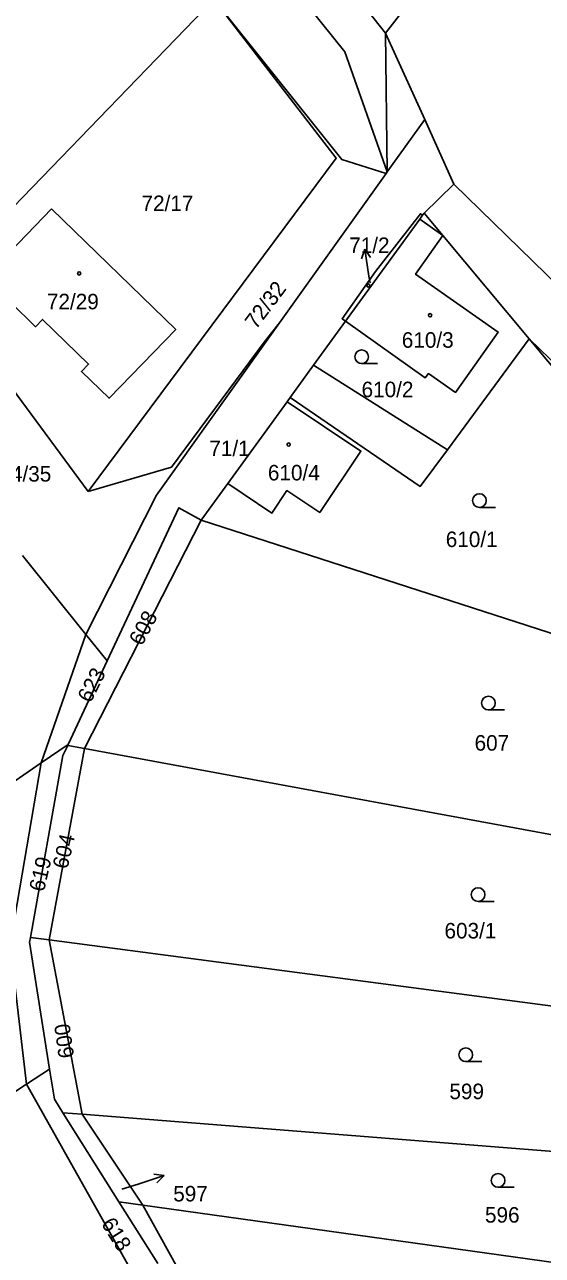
# Model space of a CAD drawing. Extents: x -724107 to -720612, y -1045267 to -1038441.
# Drawn here: x -722976.9 to -722920.2, y -1042945.9 to -1042811 of the extents above; entities that cross this region are included whole.
import ezdxf

# ---------------------------------------------------------------- set-up
doc = ezdxf.new("R2010")
doc.units = 0
for name, color, linetype in [('Hranice parcel', 7, 'Continuous'), ('Parcelní čísla', 7, 'Continuous'), ('Pop  PČ popisy', 7, 'Continuous'), ('Vnitřní kresba', 7, 'Continuous'), ('Značky budov', 7, 'Continuous'), ('Značky kultur', 7, 'Continuous')]:
    doc.layers.add(name, color=color, linetype=linetype)

msp = doc.modelspace()

# ---------------------------------------------------------------- linework, layer by layer
at = {"layer": 'Hranice parcel'}
for p, q in [((-722937.16, -1042827.15), (-722937.34, -1042811.96)), ((-722937.28, -1042827.32), (-722948.97, -1042843.69)), ((-722937.16, -1042827.15), (-722937.28, -1042827.32)), ((-722929.85, -1042828.49), (-722933.12, -1042831.67)), ((-722933.3, -1042831.91), (-722933.12, -1042831.67)), ((-722933.12, -1042831.67), (-722931.06, -1042834.13)), ((-722921.6, -1042845.44), (-722931.06, -1042834.13)), ((-722921.6, -1042845.44), (-722909.5, -1042857.26)), ((-722954.65, -1042861.31), (-722948.14, -1042852.36)), ((-722947.81, -1042851.9), (-722948.14, -1042852.36)), ((-722954.65, -1042861.31), (-722957.57, -1042865.34)), ((-722957.57, -1042865.34), (-722970.35, -1042890.34)), ((-722914.46, -1042879.26), (-722957.57, -1042865.34)), ((-722977.15, -1042869.19), (-722970.2, -1042877.85)), ((-722970.2, -1042877.85), (-722975.11, -1042891.93)), ((-722967.87, -1042880.75), (-722970.2, -1042877.85)), ((-722967.87, -1042880.75), (-722972.16, -1042889.9)), ((-722972.16, -1042889.9), (-722975.11, -1042891.93)), ((-722974.24, -1042911.32), (-722970.35, -1042890.34)), ((-722972.16, -1042889.9), (-722972.2, -1042890.01)), ((-722970.35, -1042890.34), (-722972.2, -1042890.01)), ((-722970.35, -1042890.34), (-722894.48, -1042904.34)), ((-723005.36, -1042912.67), (-722975.11, -1042891.93)), ((-722974.24, -1042911.32), (-722976.29, -1042911.05)), ((-722974.24, -1042911.32), (-722970.62, -1042930.43)), ((-722894.82, -1042921.79), (-722974.24, -1042911.32)), ((-722974.18, -1042925.47), (-722976.7, -1042927.12)), ((-722993.36, -1042938.06), (-722976.7, -1042927.12)), ((-722976.7, -1042927.12), (-722964.78, -1042948.38)), ((-722972.72, -1042930.26), (-722966.59, -1042940.01)), ((-722970.62, -1042930.43), (-722972.72, -1042930.26)), ((-722891.71, -1042936.65), (-722970.62, -1042930.43)), ((-722970.62, -1042930.43), (-722963.98, -1042940.37)), ((-722963.98, -1042940.37), (-722966.59, -1042940.01)), ((-722966.59, -1042940.01), (-722962.33, -1042946.77)), ((-722892.25, -1042950.4), (-722963.98, -1042940.37)), ((-722963.98, -1042940.37), (-722955.95, -1042954.81))]:
    msp.add_line(p, q, dxfattribs=at)
for points in [[(-723144.12, -1042553.98), (-723118.34, -1042585.2), (-723086.65, -1042624.83), (-723066.46, -1042650.43), (-723039.88, -1042683.34), (-723014.05, -1042715.66), (-722976.35, -1042762.64), (-722937.34, -1042811.96)], [(-723148.19, -1042556.33), (-723122.67, -1042588.56), (-723090.95, -1042628.16), (-723070.53, -1042653.76), (-723043.99, -1042686.69), (-723017.98, -1042718.84), (-722980.48, -1042765.97), (-722941.81, -1042813.99), (-722937.16, -1042827.15)], [(-722899.6, -1042738.39), (-722896.06, -1042750.49), (-722898.72, -1042770.39), (-722916.25, -1042784.78), (-722934.54, -1042808.32), (-722937.34, -1042811.96)], [(-722929.85, -1042828.49), (-722905.33, -1042852.38), (-722886.91, -1042862.45), (-722841.27, -1042820.22), (-722819.86, -1042799.22), (-722805.45, -1042784.48), (-722785.45, -1042762.32), (-722777.11, -1042762.53)], [(-722969.94, -1042862.19), (-722986.6, -1042839.69), (-722956.19, -1042808.22)], [(-722969.94, -1042862.19), (-722942.76, -1042825.65), (-722956.19, -1042808.22)], [(-722956.19, -1042808.22), (-722942.15, -1042825.79), (-722937.28, -1042827.32)], [(-722937.34, -1042811.96), (-722933.06, -1042821.41), (-722929.85, -1042828.49)], [(-722973.98, -1042831.2), (-722960.35, -1042844.44), (-722967.67, -1042851.97), (-722970.7, -1042849.03), (-722969.91, -1042848.22), (-722974.95, -1042843.33), (-722975.74, -1042844.13), (-722981.26, -1042838.75), (-722973.98, -1042831.2)], [(-722941.75, -1042843.52), (-722942.11, -1042843.26), (-722938.44, -1042838.07), (-722933.53, -1042831.75), (-722933.3, -1042831.91)], [(-722941.75, -1042843.52), (-722933.61, -1042832.35), (-722933.3, -1042831.91)], [(-722931.06, -1042834.13), (-722934.05, -1042838.37), (-722925.01, -1042844.71), (-722929.68, -1042851.33), (-722932.65, -1042849.27), (-722932.99, -1042849.71), (-722941.75, -1042843.52)], [(-722941.75, -1042843.52), (-722945.25, -1042848.33), (-722947.81, -1042851.9)], [(-722948.97, -1042843.69), (-722962.45, -1042862.58), (-722970.2, -1042877.85)], [(-722948.97, -1042843.69), (-722950.65, -1042845.83), (-722960.82, -1042859.53), (-722969.94, -1042862.19)], [(-722921.6, -1042845.44), (-722930.57, -1042857.6), (-722933.54, -1042861.63), (-722947.81, -1042851.9)], [(-722906.3, -1042861.06), (-722908.87, -1042859.35), (-722911.72, -1042857.26), (-722921.6, -1042845.44)], [(-722948.14, -1042852.36), (-722940.05, -1042857.75), (-722944.57, -1042864.48), (-722948.17, -1042862.09), (-722949.81, -1042864.55), (-722954.65, -1042861.31)], [(-722957.57, -1042865.34), (-722960.01, -1042863.96), (-722967.87, -1042880.75)], [(-722972.2, -1042890.01), (-722972.73, -1042891.13), (-722976.29, -1042911.05)], [(-722975.11, -1042891.93), (-722978.52, -1042911.81), (-722976.7, -1042927.12)], [(-722976.29, -1042911.05), (-722976.38, -1042911.56), (-722974.18, -1042925.47)], [(-722974.18, -1042925.47), (-722973.66, -1042928.77), (-722972.72, -1042930.26)]]:
    msp.add_lwpolyline(points, dxfattribs=at)
at = {"layer": 'Pop  PČ popisy'}
for p, q in [((-722939.64, -1042835.64), (-722939.98, -1042836.7)), ((-722939.17, -1042838.6), (-722939.64, -1042835.64)), ((-722939.64, -1042835.64), (-722938.99, -1042836.55)), ((-722939.05, -1042839.3), (-722939.17, -1042838.6)), ((-722964.49, -1042938.07), (-722961.64, -1042937.14)), ((-722961.64, -1042937.14), (-722962.74, -1042936.98)), ((-722961.64, -1042937.14), (-722962.43, -1042937.93)), ((-722966.27, -1042938.64), (-722964.49, -1042938.07))]:
    msp.add_line(p, q, dxfattribs=at)
at = {"layer": 'Vnitřní kresba'}
for p, q in [((-722937.16, -1042827.15), (-722933.06, -1042821.41)), ((-722933.61, -1042832.35), (-722931.06, -1042834.13)), ((-722945.25, -1042848.33), (-722930.57, -1042857.6))]:
    msp.add_line(p, q, dxfattribs=at)
at = {"layer": 'Značky budov'}
for centre in [(-722970.94, -1042838.29), (-722939.24, -1042839.61), (-722932.47, -1042842.87), (-722947.97, -1042857.04)]:
    msp.add_circle(centre, 0.175, dxfattribs=at)
at = {"layer": 'Značky kultur'}
for p, q in [((-722939.97, -1042848.17), (-722938.22, -1042848.17)), ((-722927.06, -1042863.93), (-722925.31, -1042863.93)), ((-722926.07, -1042886.12), (-722924.32, -1042886.12)), ((-722927.2, -1042907.1), (-722925.45, -1042907.1)), ((-722928.56, -1042924.65), (-722926.81, -1042924.65)), ((-722925.01, -1042938.43), (-722923.26, -1042938.43))]:
    msp.add_line(p, q, dxfattribs=at)
for centre in [(-722939.97, -1042847.42), (-722927.06, -1042863.18), (-722926.07, -1042885.37), (-722927.2, -1042906.35), (-722928.56, -1042923.9), (-722925.01, -1042937.68)]:
    msp.add_circle(centre, 0.75, dxfattribs=at)

# ---------------------------------------------------------------- texts
at = {"layer": 'Parcelní čísla'}
for s, p in [('72/17', (-722964.11, -1042831.45)), ('71/2', (-722941.34, -1042836.05)), ('72/29', (-722974.48, -1042842.22)), ('610/3', (-722935.57, -1042846.43)), ('610/2', (-722939.98, -1042851.85)), ('71/1', (-722956.67, -1042858.31)), ('624/35', (-722980.95, -1042861.1)), ('610/4', (-722950.25, -1042860.97)), ('610/1', (-722930.75, -1042868.27)), ('607', (-722927.59, -1042890.58)), ('603/1', (-722930.89, -1042911.16)), ('599', (-722930.35, -1042928.77)), ('597', (-722960.63, -1042939.98)), ('596', (-722926.45, -1042942.3))]:
    msp.add_text(s, height=1.7, dxfattribs=at).set_placement(p)
for s, rotation, p in [('72/32', 53, (-722951.56, -1042844.51)), ('608', 62, (-722964.07, -1042879.2)), ('623', 63, (-722969.7, -1042885.45)), ('604', 77, (-722972.23, -1042903.64)), ('619', 77, (-722974.81, -1042906.13)), ('600', 98, (-722971.48, -1042924.16)), ('618', 302, (-722968.58, -1042942.41))]:
    msp.add_text(s, height=1.7, rotation=rotation, dxfattribs=at).set_placement(p)

doc.saveas('drawing.dxf')
